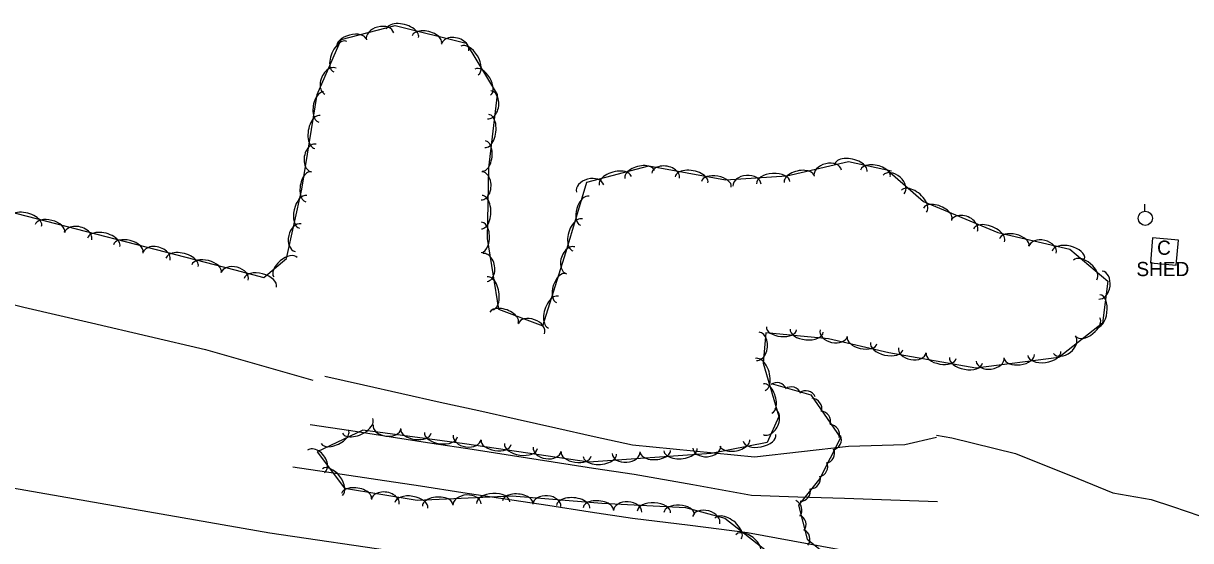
# Model space of a CAD drawing. Extents: x 1441650 to 1491889, y 345904 to 358319.
# Drawn here: x 1481030.2 to 1481440.6, y 346296.6 to 346478.6 of the extents above; entities that cross this region are included whole.
import ezdxf

# ---------------------------------------------------------------- set-up
doc = ezdxf.new("R2010")
doc.units = 0
for name, color, linetype in [('S_BUILDING', 7, 'Continuous'), ('S_BUILDING_ANNOT', 7, 'Continuous'), ('S_STREAM', 7, 'Continuous'), ('S_TREE', 7, 'Continuous'), ('S_UTILITY_POLE', 7, 'Continuous')]:
    doc.layers.add(name, color=color, linetype=linetype)

msp = doc.modelspace()

# ---------------------------------------------------------------- linework, layer by layer
at = {"layer": 'S_BUILDING'}
msp.add_lwpolyline([(1481427.2, 346403.1), (1481426.46, 346394.3), (1481435.51, 346393.54), (1481436.25, 346402.34)], close=True, dxfattribs=at)
at = {"layer": 'S_STREAM'}
for points in [[(1480698.21, 346428.39), (1480744.12, 346418.23), (1480782.21, 346413.95), (1480801.74, 346409.92), (1480821, 346405.43), (1480839.73, 346401.06), (1480859.61, 346399.56), (1480879.21, 346399.36), (1480899.89, 346399.51), (1480922.57, 346399.9), (1480946.55, 346399.52), (1480968.94, 346396.51), (1480982.01, 346393.46), (1481001.37, 346385.97), (1481030.28, 346378.74), (1481054.14, 346373.17), (1481094.25, 346363.82), (1481131.98, 346353)], [(1481802.55, 346220.47), (1481709.36, 346229.66), (1481685.99, 346231.79), (1481656.57, 346228.84), (1481616.63, 346233.07), (1481561.93, 346240.33), (1481508.65, 346248.13), (1481452.91, 346256.42), (1481434.31, 346259.57), (1481411.45, 346261.72), (1481392.69, 346265.66), (1481359.17, 346270.26), (1481343.36, 346273.95), (1481310.61, 346276.41), (1481273.02, 346280.18), (1481245.56, 346283.95), (1481163.14, 346292.37), (1481116.79, 346299.25), (1481026.31, 346315.06), (1480955.93, 346328.78), (1480848.46, 346350.45), (1480765.72, 346364.19), (1480712.96, 346378.23)], [(1481136.2, 346354.42), (1481149.72, 346351.4), (1481163.24, 346348.38), (1481176.76, 346345.36), (1481190.28, 346342.34), (1481203.8, 346339.32), (1481217.32, 346336.3), (1481230.84, 346333.28), (1481244.35, 346330.26), (1481265.77, 346328.18), (1481287.18, 346326.09), (1481303.72, 346327.96), (1481320.27, 346329.82), (1481340.05, 346330.39), (1481351.22, 346333.02)], [(1481131.02, 346337.51), (1481145.25, 346335.31), (1481159.49, 346333.12), (1481173.72, 346330.92), (1481187.96, 346328.73), (1481202.19, 346326.53), (1481216.43, 346324.34), (1481230.67, 346322.14), (1481244.9, 346319.95), (1481265.51, 346316.29), (1481286.12, 346312.63), (1481302.48, 346312.06), (1481318.84, 346311.48), (1481335.2, 346310.91), (1481351.56, 346310.33)], [(1481351.24, 346333.74), (1481356.58, 346332.82), (1481379, 346327.2), (1481400.86, 346318.4), (1481413.23, 346313.36), (1481426.73, 346311.05), (1481434.25, 346308.61), (1481443.86, 346305.34)], [(1481124.96, 346322.59), (1481139.88, 346320.33), (1481154.81, 346318.08), (1481169.74, 346315.82), (1481184.66, 346313.56), (1481199.59, 346311.3), (1481214.52, 346309.04), (1481229.44, 346306.78), (1481244.37, 346304.52), (1481264.58, 346302.01), (1481284.8, 346299.51), (1481300.72, 346296.57), (1481316.65, 346293.63), (1481332.57, 346290.69), (1481348.49, 346287.76)]]:
    msp.add_lwpolyline(points, dxfattribs=at)
at = {"layer": 'S_TREE'}
for points in [[(1481017.29, 346414.35), (1481104.57, 346391.9), (1481114.71, 346389.19), (1481122.71, 346395.88), (1481128.11, 346420.29), (1481133.52, 346453.51), (1481141.9, 346472.87), (1481160.94, 346477.85), (1481185.87, 346471.56), (1481196.76, 346453.57), (1481193.71, 346427.69), (1481193.29, 346402.83), (1481197.21, 346378.04), (1481212.86, 346372.13), (1481221.06, 346398.31), (1481228.33, 346422.67), (1481250.06, 346428.46), (1481276.99, 346423.54), (1481298.54, 346424.99), (1481320.26, 346429.98), (1481335.45, 346426.71)], [(1481334.01, 346426.98), (1481346.63, 346415.91), (1481372.74, 346405.04), (1481398.12, 346399.09), (1481411.44, 346387.91), (1481409.57, 346373.06), (1481394.25, 346360.97), (1481365, 346357.29), (1481334.47, 346362.66), (1481313.19, 346367.62), (1481291.2, 346369.68), (1481290.27, 346359.07), (1481295.84, 346340.32), (1481291.71, 346331.14), (1481272.03, 346327.23), (1481229.03, 346324.25), (1481185.3, 346330.65), (1481149.47, 346335.47), (1481133.52, 346327.82), (1481143.11, 346315.09), (1481168.64, 346310.81), (1481202, 346312.4), (1481233.59, 346309.75), (1481263.02, 346308.2), (1481276.78, 346304.45), (1481300.63, 346285.88)], [(1481293.1, 346351.88), (1481307.08, 346347.92), (1481317.52, 346332.72), (1481310.14, 346318.45), (1481302.67, 346309.03), (1481305.8, 346297.16), (1481323.39, 346282.99), (1481371.09, 346271.87), (1481446.11, 346261.27)]]:
    msp.add_lwpolyline(points, dxfattribs=at)
for centre, major_axis, ratio, start_param, end_param in [((1481155.59, 346473.99), (-4.79, -1.25), 0.685735, 3.141818, 6.28341), ((1481163.43, 346475.04), (-5.69, 1.44), 0.550128, 3.141705, 6.283298), ((1481141.61, 346466.86), (-2.33, -5.38), 0.550096, 3.14156, 6.283153), ((1481145.57, 346471.64), (-5.17, -1.35), 0.541034, 3.141726, 6.283318), ((1481172.03, 346472.86), (-5.18, 1.31), 0.540746, 3.141702, 6.283295), ((1481181.95, 346470.09), (-4.8, 1.21), 0.68537, 3.141777, 6.28337), ((1481187.07, 346465.48), (-3.04, 5.02), 0.550182, 3.141779, 6.283371), ((1481138.17, 346458.26), (-1.97, -4.55), 0.685331, 3.141539, 6.283132), ((1481191.66, 346457.9), (-2.77, 4.57), 0.5408, 3.141773, 6.283365), ((1481134.95, 346449.13), (-0.86, -5.28), 0.54073, 3.141526, 6.283119), ((1481193.93, 346449.92), (0.58, 4.92), 0.685347, 3.14171, 6.283303), ((1481133.53, 346440.37), (-0.94, -5.79), 0.550111, 3.141524, 6.283117), ((1481193.11, 346440.7), (0.69, 5.83), 0.550108, 3.141664, 6.283257), ((1481132.3, 346431.2), (-0.8, -4.89), 0.685349, 3.14148, 6.283073), ((1481192.07, 346431.89), (0.63, 5.31), 0.540728, 3.141662, 6.283255), ((1481246.85, 346425.41), (-5.17, -1.38), 0.540693, 3.141594, 6.283187), ((1481255.95, 346424.96), (-4.87, 0.89), 0.685287, 3.141611, 6.283204), ((1481313.01, 346425.87), (-4.83, -1.11), 0.68535, 3.141673, 6.283265), ((1481321.05, 346427.64), (-5.74, 1.24), 0.5501, 3.141677, 6.28327), ((1481329.72, 346425.77), (-5.23, 1.13), 0.540719, 3.141674, 6.283267), ((1481130.39, 346421.07), (-0.86, -5.28), 0.54073, 3.141526, 6.283119), ((1481191.22, 346421.41), (0.08, 4.95), 0.685372, 3.141754, 6.283347), ((1481229.41, 346420.49), (-4.79, -1.28), 0.685303, 3.141595, 6.283187), ((1481238.29, 346423.13), (-5.67, -1.51), 0.550073, 3.141594, 6.283187), ((1481265.1, 346423.56), (-5.77, 1.06), 0.55006, 3.141604, 6.283197), ((1481273.82, 346421.96), (-5.26, 0.96), 0.54068, 3.141604, 6.283196), ((1481284.6, 346421.66), (-4.94, -0.33), 0.685296, 3.141593, 6.283185), ((1481293.82, 346422.54), (-5.86, -0.39), 0.550068, 3.141593, 6.283185), ((1481302.91, 346423.81), (-5.21, -1.2), 0.540731, 3.14164, 6.283233), ((1481336.16, 346421.92), (-3.72, 3.27), 0.685364, 3.141145, 6.282737), ((1481343.29, 346416.01), (-4.41, 3.87), 0.550123, 3.141319, 6.282912), ((1481128.51, 346412.28), (-1.27, -5.73), 0.550069, 3.141587, 6.283179), ((1481191.32, 346412.15), (0.1, 5.87), 0.550129, 3.141691, 6.283284), ((1481227.55, 346412.65), (-1.53, -5.12), 0.540772, 3.141517, 6.283109), ((1481351.62, 346411.53), (-4.94, 2.05), 0.540589, 3.141529, 6.283122), ((1481030.91, 346408.66), (-5.68, 1.46), 0.550059, 3.141608, 6.283201), ((1481361.03, 346407.33), (-4.58, 1.9), 0.685171, 3.141485, 6.283078), ((1481039.49, 346406.45), (-5.18, 1.33), 0.540679, 3.141608, 6.2832), ((1481049.41, 346403.63), (-4.8, 1.23), 0.685285, 3.141618, 6.283211), ((1481126.77, 346403.19), (-1.07, -4.84), 0.685297, 3.141583, 6.283175), ((1481191.18, 346403.28), (0.09, 5.34), 0.540748, 3.141688, 6.283281), ((1481225.02, 346404.16), (-1.68, -5.62), 0.550153, 3.141514, 6.283107), ((1481369.68, 346404.02), (-5.42, 2.25), 0.549967, 3.141527, 6.28312), ((1481058.44, 346401.58), (-5.68, 1.46), 0.550059, 3.141608, 6.283201), ((1481067.03, 346399.37), (-5.18, 1.33), 0.540679, 3.141608, 6.2832), ((1481378.52, 346401.51), (-5.21, 1.22), 0.540571, 3.141593, 6.283185), ((1481388.49, 346398.9), (-4.82, 1.13), 0.685148, 3.141593, 6.283185), ((1481076.94, 346396.55), (-4.8, 1.23), 0.685285, 3.141618, 6.283211), ((1481222.58, 346395.19), (-1.48, -4.73), 0.685388, 3.141476, 6.283069), ((1481397.57, 346397.04), (-5.71, 1.34), 0.549949, 3.141593, 6.283185), ((1481085.97, 346394.49), (-5.68, 1.46), 0.550059, 3.141608, 6.283201), ((1481094.56, 346392.29), (-5.18, 1.33), 0.540679, 3.141608, 6.2832), ((1481122.32, 346392.78), (-4.1, -3.43), 0.540699, 3.141593, 6.283185), ((1481192.48, 346392.7), (-0.77, 4.89), 0.685395, 3.141808, 6.283401), ((1481403.49, 346391.81), (-4.1, 3.44), 0.540621, 3.141593, 6.283185), ((1481104.45, 346389.47), (-4.79, 1.28), 0.685283, 3.141593, 6.283185), ((1481113.46, 346387.33), (-5.67, 1.51), 0.550057, 3.141593, 6.283185), ((1481219.25, 346385.44), (-1.6, -5.1), 0.54076, 3.141524, 6.283116), ((1481408.86, 346386.52), (0.62, 4.92), 0.685307, 3.141593, 6.283185), ((1481194.19, 346383.6), (-0.92, 5.8), 0.550147, 3.141724, 6.283317), ((1481216.6, 346376.98), (-1.75, -5.6), 0.550142, 3.141521, 6.283114), ((1481407.96, 346377.3), (0.73, 5.82), 0.550077, 3.141593, 6.283185), ((1481199.19, 346375.03), (-5, 1.89), 0.540676, 3.141609, 6.283202), ((1481208.73, 346371.15), (-4.64, 1.75), 0.685281, 3.141621, 6.283213), ((1481404.44, 346371.71), (4.2, 3.31), 0.540613, 3.141593, 6.283185), ((1481288.39, 346364.96), (0.43, 4.94), 0.685326, 3.141614, 6.283207), ((1481296.73, 346371.29), (5.32, -0.5), 0.540565, 3.141593, 6.283185), ((1481305.56, 346370.47), (5.84, -0.55), 0.549943, 3.141593, 6.283185), ((1481315.09, 346369.63), (4.83, -1.13), 0.685148, 3.141593, 6.283185), ((1481325.07, 346367.03), (5.21, -1.21), 0.540571, 3.141593, 6.283185), ((1481333.7, 346365.02), (5.71, -1.33), 0.549949, 3.141593, 6.283185), ((1481396.19, 346365.53), (3.89, 3.07), 0.685202, 3.141593, 6.283185), ((1481342.74, 346363.62), (4.88, -0.86), 0.685144, 3.141593, 6.283185), ((1481352.84, 346361.58), (5.27, -0.93), 0.540568, 3.141593, 6.283185), ((1481380.32, 346361.35), (5.3, 0.67), 0.540565, 3.141593, 6.283185), ((1481389.11, 346362.46), (5.82, 0.73), 0.549943, 3.141593, 6.283185), ((1481289.25, 346355.06), (-1.67, 5.62), 0.55025, 3.14147, 6.283063), ((1481361.57, 346360.04), (5.78, -1.02), 0.549946, 3.141593, 6.283185), ((1481370.06, 346360.32), (4.92, 0.62), 0.68514, 3.141593, 6.283185), ((1481291.77, 346346.57), (-1.52, 5.12), 0.540867, 3.141474, 6.283067), ((1481295.09, 346348.56), (-0.22, 3.64), 0.992723, 5.063234, 6.836435), ((1481300.17, 346347.04), (-0.22, 3.64), 0.992723, 5.063234, 6.836435), ((1481305.24, 346345.68), (-0.22, 3.64), 0.992723, 5.063234, 6.836435), ((1481307.25, 346343.04), (-0.14, 3.64), 0.99893, 4.38969, 6.162891), ((1481292.37, 346338.42), (2.03, 4.52), 0.685284, 3.141639, 6.283232), ((1481310.33, 346338.55), (-0.14, 3.64), 0.99893, 4.38969, 6.162891), ((1481147.7, 346336.97), (5.29, 2.54), 0.549975, 3.141689, 6.283282), ((1481158.02, 346336.72), (4.91, -0.66), 0.685142, 3.141593, 6.283185), ((1481313.5, 346333.88), (-0.14, 3.64), 0.99893, 4.38969, 6.162891), ((1481139.7, 346333.13), (4.82, 2.31), 0.540597, 3.141686, 6.283279), ((1481168.2, 346335.09), (5.3, -0.71), 0.540566, 3.141593, 6.283185), ((1481176.99, 346333.91), (5.82, -0.78), 0.549944, 3.141593, 6.283185), ((1481186.22, 346332.93), (4.9, -0.72), 0.685142, 3.141593, 6.283185), ((1481288.99, 346332.76), (5.75, 1.14), 0.550413, 3.142313, 6.283905), ((1481314.12, 346332.11), (3.6, -0.53), 0.999856, 5.066209, 6.83941), ((1481133.08, 346324.44), (-2.98, 3.96), 0.685388, 3.14125, 6.282843), ((1481196.38, 346331.17), (5.29, -0.78), 0.540566, 3.141593, 6.283185), ((1481205.15, 346329.89), (5.81, -0.85), 0.549945, 3.141593, 6.283185), ((1481214.35, 346328.8), (4.9, -0.72), 0.685142, 3.141593, 6.283185), ((1481261.21, 346328.61), (5.85, 0.41), 0.549977, 3.141795, 6.283388), ((1481270.43, 346329.51), (4.94, 0.34), 0.685183, 3.141925, 6.283517), ((1481280.3, 346331.04), (5.24, 1.04), 0.541027, 3.14229, 6.283883), ((1481311.77, 346327.38), (3.6, -0.53), 0.999856, 5.066209, 6.83941), ((1481224.51, 346327.05), (5.29, -0.78), 0.540566, 3.141593, 6.283185), ((1481232.86, 346326.64), (5.85, 0.41), 0.549977, 3.141795, 6.283388), ((1481242.07, 346327.54), (4.94, 0.34), 0.685183, 3.141925, 6.283517), ((1481252.37, 346327.99), (5.33, 0.37), 0.540599, 3.141789, 6.283382), ((1481138.86, 346317.21), (-3.53, 4.68), 0.550142, 3.141384, 6.282976), ((1481309.36, 346322.66), (3.6, -0.53), 0.999856, 5.066209, 6.83941), ((1481306.81, 346318.47), (0.78, 3.56), 0.999996, 3.370453, 5.143654), ((1481147.31, 346312.24), (-5.27, 0.88), 0.540985, 3.140928, 6.282521), ((1481157.42, 346310.28), (-4.88, 0.82), 0.685673, 3.140468, 6.282061), ((1481166.58, 346309), (-5.78, 0.97), 0.55037, 3.140907, 6.282499), ((1481186.16, 346309.26), (-4.95, -0.24), 0.685711, 3.140403, 6.281995), ((1481195.39, 346309.96), (-5.86, -0.28), 0.550402, 3.140867, 6.282459), ((1481203.95, 346310.11), (-5.33, 0.45), 0.540587, 3.141437, 6.28303), ((1481214.2, 346308.99), (-4.94, 0.41), 0.685168, 3.14133, 6.282922), ((1481303.27, 346314.07), (0.78, 3.56), 0.999996, 3.370453, 5.143653), ((1481175.86, 346309.03), (-5.34, -0.26), 0.541016, 3.140889, 6.282482), ((1481223.44, 346308.47), (-5.85, 0.49), 0.549965, 3.141432, 6.283025), ((1481232.28, 346307.73), (-5.33, 0.45), 0.540587, 3.141437, 6.28303), ((1481242.62, 346306.89), (-4.95, 0.26), 0.685139, 3.141593, 6.283185), ((1481251.88, 346306.66), (-5.86, 0.31), 0.549942, 3.141593, 6.283185), ((1481260.73, 346306.2), (-5.34, 0.28), 0.540564, 3.141593, 6.283185), ((1481300.29, 346307.35), (2.2, 2.9), 0.998658, 4.733668, 6.506868), ((1481270.23, 346303.77), (-4.78, 1.3), 0.685151, 3.141593, 6.283185), ((1481277.94, 346300.86), (-4.63, 3.6), 0.549996, 3.141568, 6.283161), ((1481301.71, 346302.26), (2.2, 2.9), 0.998658, 4.733668, 6.506868), ((1481303.09, 346297.15), (2.2, 2.9), 0.998658, 4.733668, 6.506868), ((1481284.94, 346295.41), (-4.22, 3.28), 0.540617, 3.141569, 6.283162)]:
    msp.add_ellipse(centre, major_axis=major_axis, ratio=ratio, start_param=start_param, end_param=end_param, dxfattribs=at)
at = {"layer": 'S_UTILITY_POLE'}
msp.add_line((1481424.47, 346412.52), (1481424.47, 346415), dxfattribs=at)
msp.add_circle((1481424.61, 346410), 2.5, dxfattribs=at)

# ---------------------------------------------------------------- texts
at = {"layer": 'S_BUILDING_ANNOT'}
for s, p in [('C', (1481428.78, 346397.15)), ('SHED', (1481421.51, 346389.65))]:
    msp.add_text(s, height=5, dxfattribs=at).set_placement(p)

doc.saveas('drawing.dxf')
